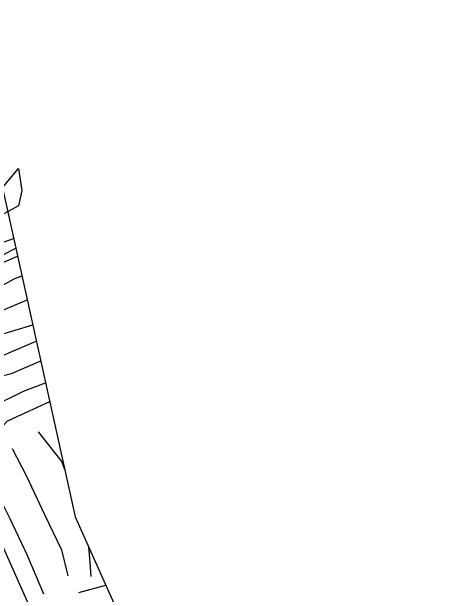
# Model space of a CAD drawing. Extents: x 2316231 to 2323598, y 363169 to 371906.
# Drawn here: x 2321039.3 to 2321314.7, y 364491.7 to 364866.8 of the extents above; entities that cross this region are included whole.
import ezdxf

# ---------------------------------------------------------------- set-up
doc = ezdxf.new("R2010")
doc.units = 0
for name, color, linetype in [('RD_DTM_BkLn1', 7, 'Continuous'), ('RD_DTM_Holes', 7, 'Continuous'), ('RD_DTM_TinHull', 7, 'Continuous'), ('RD_EX_Road', 7, 'Continuous')]:
    doc.layers.add(name, color=color, linetype=linetype)

msp = doc.modelspace()

# ---------------------------------------------------------------- linework, layer by layer
at = {"layer": 'RD_DTM_BkLn1'}
for p, q in [((2321034.418, 364718.599), (2321040.607, 364720.781)), ((2321020.775, 364655.454), (2321052.876, 364665.268)), ((2321082.642, 364492.764), (2321099.905, 364497.628))]:
    msp.add_line(p, q, dxfattribs=at)
for points in [[(2320990.259, 364672.362), (2321014.229, 364680.025), (2321041.059, 364694.717), (2321045.94, 364696.648)], [(2321000.981, 364661.288), (2321017.755, 364667.968), (2321049.323, 364681.342)], [(2321014.287, 364638.778), (2321031.215, 364644.622), (2321055.222, 364654.654)], [(2321020.583, 364629.392), (2321039.348, 364633.933), (2321058.029, 364641.952)], [(2321028.55, 364613.491), (2321047.002, 364622.383), (2321061.146, 364627.85)], [(2321056.359, 364596.303), (2321071.714, 364576.881), (2321073.457, 364572.145)], [(2321039.604, 364585.503), (2321048.996, 364567.769), (2321060.494, 364543.108), (2321071.452, 364520.409), (2321075.523, 364503.58)], [(2321019.82, 364572.13), (2321023.963, 364566.779), (2321030.308, 364555.987), (2321038.093, 364540.576), (2321049.079, 364517.388), (2321059.888, 364492.083)], [(2321088.757, 364522.531), (2321089.889, 364509.274), (2321090.365, 364503.122)]]:
    msp.add_lwpolyline(points, dxfattribs=at)
at = {"layer": 'RD_DTM_Holes'}
msp.add_lwpolyline([(2321043.787, 364765.784), (2321045.794, 364751.691), (2321043.724, 364741.876), (2321026.13, 364732.303), (2320965.317, 364710.009), (2320959.555, 364719.196), (2320965.397, 364727.297), (2321003.341, 364746.852), (2321033.829, 364754.116), (2321043.787, 364765.784)], dxfattribs=at)
at = {"layer": 'RD_DTM_TinHull'}
msp.add_lwpolyline([(2320809.363, 365353.877), (2320991.706, 364942.038), (2321080.196, 364541.654), (2321314.653, 364017.924), (2320828.919, 363723.372), (2320765.1, 363867.546), (2320638.089, 364094.01), (2320532.322, 364258.493), (2320402.792, 364459.125), (2320263.728, 364603.235), (2320177.718, 364755.167), (2319998.644, 364909.111), (2319975.332, 365147.552), (2319890.016, 365354.444)], dxfattribs=at)
at = {"layer": 'RD_EX_Road'}
for points in [[(2320969.028, 364687.59), (2320976.704, 364688.887), (2321004.155, 364698.329), (2321033.596, 364710.17), (2321041.984, 364714.549)], [(2320972.379, 364679.559), (2320987.927, 364685.461), (2321017.132, 364698.198), (2321043.125, 364709.385)], [(2321003.903, 364586.719), (2321007.481, 364582.622), (2321012.083, 364581.467), (2321019.895, 364583.822), (2321027.423, 364588.574), (2321033.378, 364593.983), (2321033.262, 364599.509), (2321036.38, 364603.247), (2321040.494, 364605.136), (2321063.823, 364615.735)], [(2321003.903, 364586.719), (2321005.682, 364582.579), (2321021.297, 364550.841), (2321034.078, 364521.338), (2321049.466, 364486.704)]]:
    msp.add_lwpolyline(points, dxfattribs=at)

doc.saveas('drawing.dxf')
